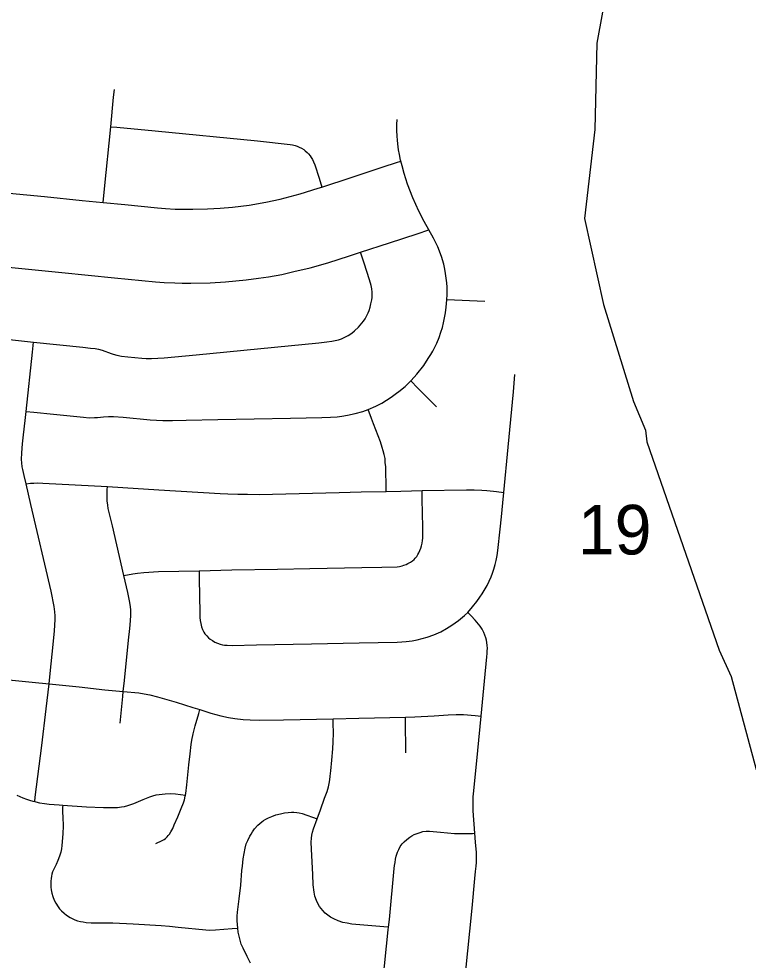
# Model space of a CAD drawing. Extents: x -1.4 to 35.4, y 0 to 22.
# Drawn here: x 28.693 to 29.309, y 15.619 to 16.414 of the extents above; entities that cross this region are included whole.
import ezdxf

# ---------------------------------------------------------------- set-up
doc = ezdxf.new("R2010")
doc.units = 0
for name, color, linetype in [('GM_X_City_Street', 7, 'Continuous'), ('GM_X_Minor_River', 7, 'Continuous'), ('GM_X_Section_Text', 7, 'Continuous')]:
    doc.layers.add(name, color=color, linetype=linetype)

msp = doc.modelspace()

# ---------------------------------------------------------------- linework, layer by layer
at = {"layer": 'GM_X_City_Street'}
msp.add_line((29.08681, 16.1753), (29.05489, 16.17682), dxfattribs=at)
for points in [[(28.76448, 16.25896), (28.76564, 16.27055), (28.77085, 16.3229), (28.77333, 16.34787), (28.77401, 16.35428)], [(29.05489, 16.17682), (29.05505, 16.18119), (29.0551, 16.18483), (29.05497, 16.18754), (29.05479, 16.191), (29.05383, 16.199), (29.05311, 16.20265), (29.05216, 16.20687), (29.05019, 16.2134), (29.04711, 16.22151), (29.04367, 16.22878), (29.03974, 16.23579), (29.03578, 16.24284), (29.03116, 16.25161), (29.02598, 16.26288), (29.02153, 16.27446), (29.0189, 16.28338), (29.01701, 16.28994), (29.01603, 16.29383), (29.0158, 16.2947), (29.01471, 16.2994), (29.01396, 16.30324), (29.01333, 16.30834), (29.01302, 16.31146), (29.01273, 16.31499), (29.01256, 16.31974), (29.01263, 16.32478), (29.01283, 16.32895)], [(28.77085, 16.3229), (28.77603, 16.32241), (28.80834, 16.31935), (28.89478, 16.31107), (28.9225, 16.30794), (28.92452, 16.30761), (28.92675, 16.30706), (28.92831, 16.30657), (28.93021, 16.30572), (28.93205, 16.30473), (28.93395, 16.30352), (28.93522, 16.30253), (28.93683, 16.30117), (28.93797, 16.30003), (28.93929, 16.29837), (28.94024, 16.29703), (28.94126, 16.29521), (28.94219, 16.29324), (28.94321, 16.29066), (28.94687, 16.27946), (28.94934, 16.27191)], [(28.6606, 16.26923), (28.67161, 16.26818), (28.68518, 16.26688), (28.71482, 16.26393), (28.7469, 16.26068), (28.76448, 16.25896), (28.78269, 16.25716), (28.81048, 16.25442), (28.81708, 16.25393), (28.82534, 16.2534), (28.84023, 16.25318), (28.85262, 16.25347), (28.86346, 16.25417), (28.87367, 16.25497), (28.88784, 16.25671), (28.90189, 16.25919), (28.91403, 16.26175), (28.93083, 16.26613), (28.94625, 16.27089), (28.94934, 16.27191), (28.97396, 16.28002), (29.00098, 16.28908), (29.01222, 16.29263), (29.01603, 16.29383)], [(28.65407, 16.20737), (28.66177, 16.20659), (28.69015, 16.20372), (28.72966, 16.19972), (28.77414, 16.19528), (28.80878, 16.19196), (28.81594, 16.19146), (28.82494, 16.19097), (28.83127, 16.19075), (28.83864, 16.19066), (28.85482, 16.19109), (28.86787, 16.1918), (28.8852, 16.19347), (28.89574, 16.19494), (28.90425, 16.19623), (28.91546, 16.19821), (28.92554, 16.2005), (28.9394, 16.20371), (28.95432, 16.20803), (28.97264, 16.2139), (28.98197, 16.21696), (29.00628, 16.22493), (29.0298, 16.23257), (29.03974, 16.23579)], [(28.67504, 16.14431), (28.70567, 16.14107), (28.74731, 16.13667), (28.75378, 16.13603), (28.75786, 16.1355), (28.76061, 16.13493), (28.76367, 16.13409), (28.77124, 16.1314), (28.77305, 16.13073), (28.77595, 16.12994), (28.77992, 16.12914), (28.78539, 16.12849), (28.7972, 16.12741), (28.80091, 16.12726), (28.80532, 16.12722), (28.8159, 16.12775), (28.84308, 16.13032), (28.90911, 16.1367), (28.94661, 16.14038), (28.95348, 16.14121), (28.95754, 16.14173), (28.96044, 16.14231), (28.96328, 16.14297), (28.96586, 16.14382), (28.96803, 16.14478), (28.97143, 16.14662), (28.97447, 16.14867), (28.97693, 16.15063), (28.98014, 16.15362), (28.98311, 16.15694), (28.98453, 16.1588), (28.98576, 16.16068), (28.98706, 16.16292), (28.98832, 16.16566), (28.98916, 16.16777), (28.98998, 16.17047), (28.99068, 16.17327), (28.99135, 16.17664), (28.99162, 16.17877), (28.99177, 16.18087), (28.99169, 16.18326), (28.99147, 16.186), (28.9909, 16.1889), (28.98952, 16.19367), (28.98495, 16.20776), (28.98197, 16.21696)], [(28.69941, 16.08256), (28.70589, 16.0819), (28.72255, 16.08021), (28.74786, 16.07754), (28.75266, 16.07718), (28.75724, 16.07723), (28.75968, 16.07741), (28.7647, 16.07802), (28.76898, 16.07824), (28.77331, 16.07819), (28.78127, 16.07767), (28.80413, 16.07541), (28.81489, 16.07491), (28.82308, 16.0749), (28.83464, 16.07505), (28.86132, 16.07562), (28.92264, 16.07672), (28.9493, 16.07731), (28.95641, 16.07756), (28.96225, 16.07795), (28.96607, 16.07842), (28.97099, 16.07924), (28.97728, 16.0806), (28.98376, 16.08241), (28.98843, 16.0841), (28.99485, 16.08679), (28.99988, 16.08944), (29.00777, 16.09454), (29.01227, 16.09787), (29.01428, 16.0993), (29.01965, 16.10358), (29.02358, 16.10736), (29.0244, 16.10826), (29.02728, 16.11144), (29.02955, 16.114), (29.03531, 16.1214), (29.03919, 16.12708), (29.0413, 16.13045), (29.04302, 16.13351), (29.04637, 16.14023), (29.04831, 16.14486), (29.04988, 16.14952), (29.05104, 16.15334), (29.05206, 16.15733), (29.05291, 16.16145), (29.05369, 16.16581), (29.05423, 16.1704), (29.05489, 16.17682)], [(28.70665, 15.75298), (28.70712, 15.75676), (28.7126, 15.80048), (28.71633, 15.83147), (28.71876, 15.85244), (28.72009, 15.86396), (28.72203, 15.8829), (28.72327, 15.89725), (28.72362, 15.90201), (28.72396, 15.90678), (28.72396, 15.90996), (28.7237, 15.91339), (28.72314, 15.91774), (28.72052, 15.93058), (28.70335, 16.00376), (28.69939, 16.02133), (28.69783, 16.02828), (28.69655, 16.03334), (28.69614, 16.03577), (28.69581, 16.03912), (28.69565, 16.04189), (28.6959, 16.0475), (28.69648, 16.05521), (28.69693, 16.06017), (28.69886, 16.07746), (28.69941, 16.08256), (28.70474, 16.1324), (28.70567, 16.14107)], [(29.07248, 15.91271), (29.07651, 15.9174), (29.08013, 15.92198), (29.08279, 15.92557), (29.08477, 15.92859), (29.08726, 15.93264), (29.08892, 15.9356), (29.09065, 15.93921), (29.09222, 15.94292), (29.0934, 15.946), (29.09455, 15.94933), (29.09564, 15.95322), (29.0964, 15.95654), (29.09723, 15.96094), (29.09777, 15.96514), (29.09982, 15.98305), (29.10092, 15.99354), (29.10211, 16.00528), (29.10297, 16.01411), (29.10671, 16.0523), (29.11116, 16.09913), (29.11239, 16.11378)], [(29.04611, 16.08641), (29.03038, 16.10223), (29.0244, 16.10826)], [(29.00367, 16.01494), (29.00358, 16.02023), (29.00336, 16.03208), (29.00318, 16.03567), (29.00286, 16.03937), (29.0026, 16.04271), (29.00198, 16.04618), (29.00111, 16.04917), (29.00028, 16.05189), (28.99865, 16.05676), (28.99297, 16.07188), (28.99125, 16.07651), (28.98843, 16.0841)], [(28.69939, 16.02133), (28.70323, 16.02184), (28.70589, 16.02205), (28.70904, 16.02218), (28.71359, 16.02204), (28.76821, 16.01898), (28.78104, 16.01826), (28.81145, 16.01638), (28.86345, 16.01322), (28.8699, 16.01287), (28.8783, 16.0126), (28.88636, 16.01252), (28.89616, 16.01245), (28.96382, 16.01403), (28.98244, 16.01447), (29.00367, 16.01494), (29.01598, 16.01521), (29.03393, 16.01559), (29.07131, 16.01636), (29.07796, 16.01637), (29.08441, 16.01609), (29.08875, 16.01582), (29.09438, 16.01524), (29.09687, 16.01491), (29.10297, 16.01411)], [(28.78144, 15.84603), (28.78262, 15.85538), (28.78589, 15.88922), (28.78699, 15.89906), (28.78762, 15.90554), (28.78793, 15.91046), (28.78794, 15.91235), (28.78784, 15.91502), (28.78758, 15.91743), (28.7871, 15.92123), (28.78536, 15.92972), (28.78209, 15.94387), (28.77237, 15.98591), (28.76886, 16.00051), (28.76843, 16.00333), (28.76792, 16.00704), (28.76783, 16.01084), (28.76801, 16.01618), (28.76821, 16.01898)], [(28.78209, 15.94387), (28.78947, 15.94523), (28.79362, 15.946), (28.79873, 15.94658), (28.8112, 15.94719), (28.84547, 15.94798), (28.87332, 15.94863), (28.91179, 15.94934), (28.9391, 15.94985), (28.98312, 15.95063), (28.99992, 15.95095), (29.01287, 15.95139), (29.01476, 15.9516), (29.01701, 15.95204), (29.01861, 15.95254), (29.02037, 15.95322), (29.02193, 15.95403), (29.02405, 15.95524), (29.02577, 15.95645), (29.0272, 15.95757), (29.0282, 15.9587), (29.02938, 15.96007), (29.03039, 15.96154), (29.03128, 15.96302), (29.03211, 15.96492), (29.03287, 15.96701), (29.03347, 15.96888), (29.03398, 15.97123), (29.03436, 15.97344), (29.03453, 15.97555), (29.0346, 15.9786), (29.03454, 15.98418), (29.03419, 15.99721), (29.03404, 16.00776), (29.03393, 16.01559)], [(28.84547, 15.94798), (28.84558, 15.94104), (28.84606, 15.91249), (28.84627, 15.90857), (28.84652, 15.90583), (28.8469, 15.90333), (28.84757, 15.90048), (28.84835, 15.89831), (28.84944, 15.89619), (28.85041, 15.89468), (28.85198, 15.89287), (28.85349, 15.89142), (28.855, 15.89015), (28.85676, 15.889), (28.85887, 15.88779), (28.86099, 15.88676), (28.86334, 15.88592), (28.86545, 15.88543), (28.86709, 15.88519), (28.86915, 15.88501), (28.87337, 15.88489), (28.89411, 15.88532), (28.94044, 15.88619), (28.98082, 15.88698), (29.01278, 15.88773), (29.01674, 15.88791), (29.02052, 15.8882), (29.02546, 15.88879), (29.02978, 15.88962), (29.03403, 15.89065), (29.03808, 15.89188), (29.04385, 15.89396), (29.0497, 15.89651), (29.05452, 15.89915), (29.05896, 15.90189), (29.06463, 15.90586), (29.06969, 15.91016), (29.07248, 15.91271)], [(29.07048, 15.60762), (29.07614, 15.66303), (29.07858, 15.68815), (29.07918, 15.69393), (29.07962, 15.69845), (29.07984, 15.70171), (29.07991, 15.70505), (29.07977, 15.71009), (29.07909, 15.71888), (29.07855, 15.72624), (29.07717, 15.74531), (29.07695, 15.74959), (29.07696, 15.75274), (29.07717, 15.75715), (29.07752, 15.76205), (29.08088, 15.79613), (29.08378, 15.82521), (29.08659, 15.85468), (29.08866, 15.87535), (29.08888, 15.87795), (29.08903, 15.88017), (29.0891, 15.88247), (29.08896, 15.88492), (29.08866, 15.88736), (29.08829, 15.88943), (29.08777, 15.89129), (29.08703, 15.89366), (29.08607, 15.89588), (29.08459, 15.89862), (29.08288, 15.90122), (29.07888, 15.90634), (29.07532, 15.91003), (29.07248, 15.91271)], [(28.66785, 15.85751), (28.70462, 15.85379), (28.71876, 15.85244), (28.74412, 15.85), (28.76586, 15.84749), (28.78144, 15.84603), (28.79468, 15.8448), (28.79925, 15.84409), (28.80381, 15.84316), (28.81038, 15.84151), (28.82625, 15.83697), (28.84025, 15.83261), (28.84623, 15.83068), (28.85548, 15.82769), (28.86391, 15.82546), (28.87047, 15.82394), (28.87586, 15.82312), (28.88277, 15.8223), (28.88863, 15.82195), (28.89671, 15.82184), (28.91686, 15.82207), (28.95885, 15.823), (28.98046, 15.82348), (29.01983, 15.82435), (29.02779, 15.82453), (29.04408, 15.82535), (29.05603, 15.82629), (29.06282, 15.82652), (29.06891, 15.82652), (29.07871, 15.82566), (29.08378, 15.82521)], [(28.77882, 15.81918), (28.78104, 15.84187), (28.78144, 15.84603)], [(28.80891, 15.71755), (28.81434, 15.72013), (28.81594, 15.72107), (28.81716, 15.7219), (28.8185, 15.72318), (28.81949, 15.72436), (28.82048, 15.72567), (28.8217, 15.72752), (28.82323, 15.73041), (28.82457, 15.73328), (28.82763, 15.7403), (28.83053, 15.74714), (28.83231, 15.75196), (28.83308, 15.75445), (28.83378, 15.75752), (28.83395, 15.75847), (28.83421, 15.75994), (28.83509, 15.76724), (28.83692, 15.78405), (28.838, 15.79345), (28.83896, 15.80132), (28.83954, 15.80477), (28.84055, 15.81012), (28.84113, 15.81257), (28.84229, 15.81692), (28.84529, 15.8274), (28.84623, 15.83068)], [(28.94517, 15.73856), (28.94805, 15.74597), (28.95158, 15.75597), (28.95363, 15.76164), (28.95475, 15.76537), (28.95549, 15.76825), (28.95595, 15.77141), (28.95632, 15.77457), (28.9567, 15.77894), (28.95772, 15.78812), (28.95846, 15.79745), (28.95883, 15.80359), (28.95909, 15.81086), (28.95893, 15.81912), (28.95885, 15.823)], [(29.02012, 15.79429), (29.01985, 15.82166), (29.01983, 15.82435)], [(28.69169, 15.75841), (28.69403, 15.75723), (28.69671, 15.75609), (28.69981, 15.75499), (28.70228, 15.75414), (28.70498, 15.75339), (28.70665, 15.75298), (28.70756, 15.75275), (28.71075, 15.75207), (28.71487, 15.75138), (28.7189, 15.75094), (28.7272, 15.7503), (28.73032, 15.75008), (28.75055, 15.74868), (28.76477, 15.74796), (28.77282, 15.74792), (28.77651, 15.74812), (28.77989, 15.7485), (28.78265, 15.74901), (28.78535, 15.74963), (28.78792, 15.75051), (28.79036, 15.75137), (28.79828, 15.75492), (28.80404, 15.75718), (28.80635, 15.75797), (28.80936, 15.75871), (28.81168, 15.7591), (28.81429, 15.75938), (28.81682, 15.7596), (28.82127, 15.75979), (28.82559, 15.75954), (28.83395, 15.75847)], [(28.73032, 15.75008), (28.73028, 15.74807), (28.7302, 15.74423), (28.73044, 15.73976), (28.73065, 15.73256), (28.73047, 15.72574), (28.72964, 15.71584), (28.72934, 15.71318), (28.7287, 15.71034), (28.72769, 15.7069), (28.72629, 15.7033), (28.7248, 15.6999), (28.72183, 15.69375), (28.72118, 15.69177), (28.72082, 15.69018), (28.72048, 15.68801), (28.72028, 15.68587), (28.72024, 15.68338), (28.72039, 15.6809), (28.72063, 15.67852), (28.72118, 15.67577), (28.72197, 15.67302), (28.72314, 15.66973), (28.72438, 15.66722), (28.72642, 15.6641), (28.72761, 15.6626), (28.72928, 15.66083), (28.73146, 15.65883), (28.73348, 15.65714), (28.73658, 15.65508), (28.73835, 15.65421), (28.74053, 15.65328), (28.74282, 15.65248), (28.74529, 15.65186), (28.74753, 15.65138), (28.75019, 15.65102), (28.75443, 15.65075), (28.75952, 15.65074), (28.77257, 15.65057), (28.78996, 15.64985), (28.81353, 15.64832), (28.82046, 15.64778), (28.82777, 15.64707), (28.85112, 15.64463), (28.85407, 15.64451), (28.8594, 15.6447), (28.87353, 15.64589), (28.87817, 15.64628)], [(28.88896, 15.6166), (28.88618, 15.6222), (28.88266, 15.62931), (28.88118, 15.63275), (28.88016, 15.63615), (28.87868, 15.64268), (28.87817, 15.64628), (28.87788, 15.64917), (28.87779, 15.65238), (28.8778, 15.65626), (28.87803, 15.65974), (28.87934, 15.67081), (28.88069, 15.68251), (28.88176, 15.69493), (28.88214, 15.69861), (28.8829, 15.70475), (28.88349, 15.70931), (28.88432, 15.71359), (28.88543, 15.71728), (28.88659, 15.72009), (28.88841, 15.72387), (28.88947, 15.72567), (28.89069, 15.72757), (28.8924, 15.73005), (28.89524, 15.73315), (28.89686, 15.73455), (28.89846, 15.73586), (28.89999, 15.73694), (28.90204, 15.73809), (28.9042, 15.73925), (28.90701, 15.74049), (28.91047, 15.74172), (28.91434, 15.7428), (28.91764, 15.74354), (28.92086, 15.74395), (28.9236, 15.744), (28.92565, 15.74403), (28.92812, 15.74379), (28.93018, 15.74354), (28.93274, 15.74296), (28.94517, 15.73856)], [(29.00559, 15.64688), (29.00152, 15.64724), (28.97465, 15.64966), (28.97074, 15.65031), (28.96692, 15.65106), (28.96302, 15.65226), (28.9593, 15.65394), (28.9566, 15.65552), (28.95437, 15.6571), (28.95204, 15.65896), (28.95, 15.66101), (28.94732, 15.66447), (28.94613, 15.66641), (28.94458, 15.66966), (28.94343, 15.67309), (28.9427, 15.67666), (28.94191, 15.68279), (28.9415, 15.6914), (28.94044, 15.71297), (28.94032, 15.71868), (28.94051, 15.72203), (28.94088, 15.72472), (28.94135, 15.72723), (28.94215, 15.7301), (28.94517, 15.73856)], [(29.00078, 15.60056), (29.00536, 15.64483), (29.00559, 15.64688), (29.00629, 15.65344), (29.01046, 15.69642), (29.01071, 15.69897), (29.01105, 15.70159), (29.01148, 15.7044), (29.01207, 15.70703), (29.01309, 15.71026), (29.01419, 15.71272), (29.01539, 15.71502), (29.01708, 15.71731), (29.01878, 15.71901), (29.02108, 15.72105), (29.02347, 15.72288), (29.02532, 15.72411), (29.02727, 15.72521), (29.02965, 15.72623), (29.0322, 15.72708), (29.03467, 15.72776), (29.03747, 15.7281), (29.04027, 15.72818), (29.04944, 15.72733), (29.0553, 15.72674), (29.06142, 15.72623), (29.06703, 15.72618), (29.07645, 15.72623), (29.07855, 15.72624)]]:
    msp.add_lwpolyline(points, dxfattribs=at)
at = {"layer": 'GM_X_Minor_River'}
msp.add_lwpolyline([(29.18637, 16.41958), (29.18168, 16.39346), (29.17983, 16.32056), (29.17112, 16.24552), (29.1871, 16.17264), (29.21239, 16.09085), (29.22253, 16.06671), (29.22385, 16.05681), (29.2848, 15.88089), (29.29498, 15.85866), (29.31616, 15.78001)], dxfattribs=at)

# ---------------------------------------------------------------- texts
at = {"layer": 'GM_X_Section_Text'}
msp.add_text('19', height=0.041856, rotation=0.00001, dxfattribs=at).set_placement((29.16547, 15.96172))

doc.saveas('drawing.dxf')
